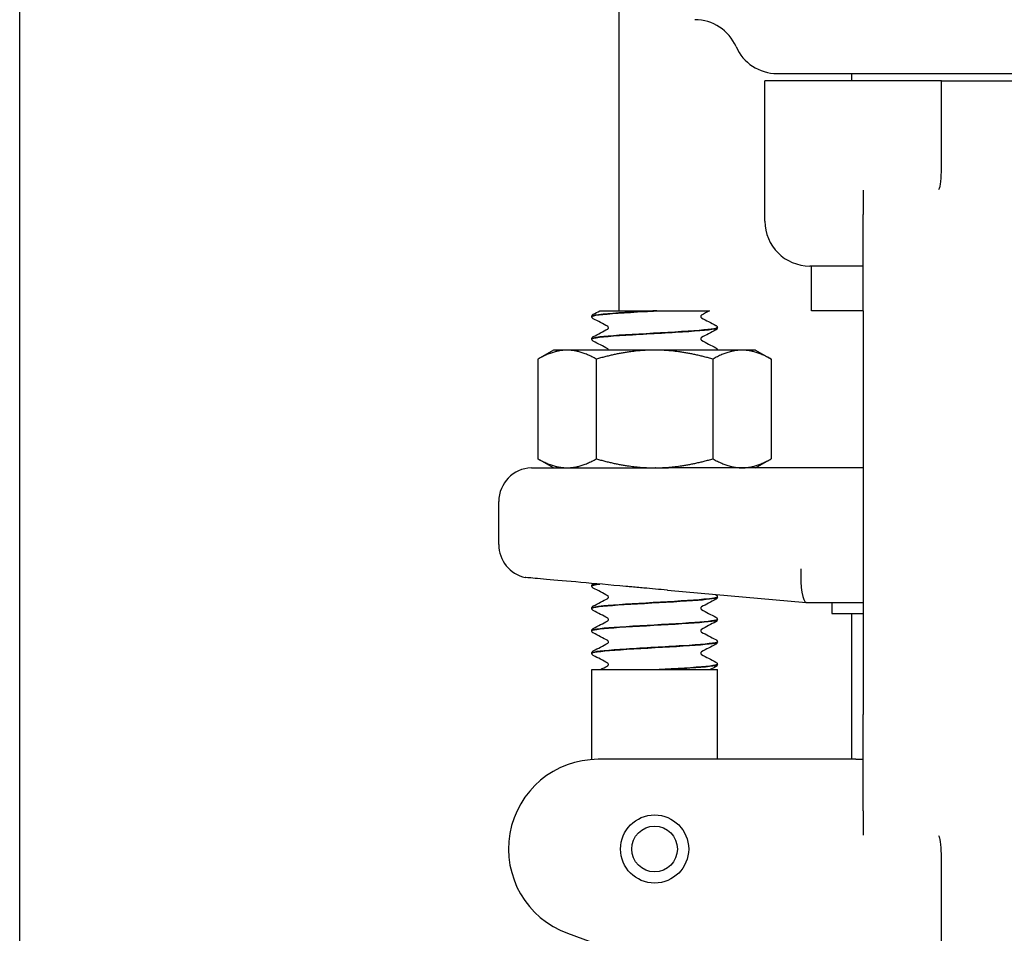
# Model space of a CAD drawing. Header units: inches. Extents: x 24 to 1128, y -74 to 748.
# Tile 432 of 557: x 969.79 to 972.53, y 277.76 to 280.3. Entities that reach past the tile are written whole.
import ezdxf

# ---------------------------------------------------------------- set-up
doc = ezdxf.new("R2010")
doc.units = ezdxf.units.IN
doc.header["$LTSCALE"] = 32
doc.header["$MEASUREMENT"] = 0
doc.layers.add('Visible (ANSI)', color=7, linetype='Continuous', lineweight=30)

msp = doc.modelspace()

# ---------------------------------------------------------------- linework, layer by layer
at = {"layer": 'Visible (ANSI)'}
for p, q in [((969.78854, 247.43016), (969.78854, 283.18016)), ((971.45854, 280.37507), (971.45854, 279.49266)), ((971.90022, 280.15416), (973.06691, 280.15416)), ((972.10854, 280.13416), (972.10854, 280.15416)), ((971.86604, 279.74266), (971.86604, 280.13416)), ((972.35239, 280.13416), (971.86604, 280.13416)), ((972.35854, 280.13416), (972.35239, 280.13416)), ((972.35854, 280.00021), (972.35854, 280.13416)), ((972.35854, 280.13416), (972.60854, 280.13416)), ((972.35854, 279.90771), (972.35854, 280.00021)), ((972.13979, 279.82934), (972.13979, 279.76126)), ((972.13979, 279.49266), (972.13979, 279.76126)), ((972.13979, 279.61766), (971.99104, 279.61766)), ((971.99604, 279.49266), (971.99604, 279.61766)), ((971.40554, 279.49266), (971.47263, 279.49266)), ((971.47263, 279.49266), (971.55356, 279.49266)), ((971.56447, 279.49266), (971.55356, 279.49266)), ((971.56447, 279.49266), (971.64526, 279.49266)), ((971.64526, 279.49266), (971.71164, 279.49266)), ((972.13979, 279.49266), (971.99604, 279.49266)), ((972.13979, 279.49266), (972.13979, 278.36766)), ((971.38354, 279.47669), (971.38354, 279.47731)), ((971.73354, 279.4454), (971.73354, 279.44603)), ((971.38354, 279.41412), (971.38354, 279.41474)), ((971.27704, 279.38316), (971.23349, 279.35802)), ((971.31475, 279.38316), (971.27704, 279.38316)), ((971.55854, 279.38316), (971.31475, 279.38316)), ((971.80232, 279.38316), (971.55854, 279.38316)), ((971.73354, 279.38316), (971.73354, 279.38346)), ((971.84004, 279.38316), (971.80232, 279.38316)), ((971.84004, 279.38316), (971.88359, 279.35802)), ((971.23349, 279.35802), (971.23349, 279.08031)), ((971.39601, 279.35802), (971.39601, 279.08031)), ((971.72106, 279.35802), (971.72106, 279.08031)), ((971.88359, 279.35802), (971.88359, 279.08031)), ((971.27704, 279.05516), (971.23349, 279.08031)), ((971.84004, 279.05516), (971.88359, 279.08031)), ((971.27704, 279.05516), (971.31475, 279.05516)), ((971.31475, 279.05516), (971.55854, 279.05516)), ((971.40605, 279.05499), (971.40637, 279.05516)), ((971.55854, 279.05516), (971.59691, 279.05516)), ((971.56127, 279.05516), (971.55993, 279.05509)), ((971.57144, 279.05512), (971.57216, 279.05516)), ((972.13979, 279.05516), (971.59691, 279.05516)), ((971.12429, 278.84107), (971.12429, 278.96141)), ((971.38354, 278.72594), (971.38354, 278.72656)), ((971.38775, 278.73259), (971.38787, 278.73265)), ((971.59496, 278.71399), (971.98137, 278.68018)), ((971.73354, 278.69465), (971.73354, 278.69528)), ((971.98154, 278.68016), (971.98137, 278.68018)), ((971.98154, 278.68016), (972.13979, 278.68016)), ((972.05229, 278.68016), (972.05229, 278.64891)), ((971.38354, 278.66337), (971.38354, 278.66399)), ((972.05229, 278.64891), (972.13979, 278.64891)), ((972.10854, 278.24266), (972.10854, 278.64891)), ((971.73354, 278.63209), (971.73354, 278.63271)), ((971.38354, 278.60081), (971.38354, 278.60143)), ((971.73354, 278.56953), (971.73354, 278.57015)), ((971.38354, 278.53825), (971.38354, 278.53887)), ((971.73354, 278.50697), (971.73354, 278.50759)), ((971.38354, 278.49266), (971.73354, 278.49266)), ((971.38354, 278.24203), (971.38354, 278.49266)), ((971.58198, 278.49266), (971.57112, 278.49266)), ((971.73354, 278.24266), (971.73354, 278.49266)), ((972.13979, 278.09907), (972.13979, 278.36766)), ((971.93462, 278.24266), (971.40136, 278.24266)), ((972.11944, 278.24266), (971.93462, 278.24266)), ((972.11944, 278.24266), (972.13979, 278.24266)), ((972.13979, 278.09907), (972.13979, 278.03098)), ((972.35854, 277.86012), (972.35854, 277.95261)), ((972.35854, 277.4329), (972.35854, 277.86012)), ((971.31585, 277.75774), (971.73162, 277.60641))]:
    msp.add_line(p, q, dxfattribs=at)
for radius in [0.095, 0.06375]:
    msp.add_circle((971.55854, 277.99266), radius, dxfattribs=at)
for centre, radius, start, end in [((971.67104, 280.17916), 0.125, 23.57818, 90), ((971.90017, 280.27916), 0.125, 203.57818, 270), ((971.99104, 279.74266), 0.125, 180, 270), ((971.21804, 278.96141), 0.09375, 91.88915, 180), ((971.21804, 278.84107), 0.09375, 180, 257.63495), ((971.40136, 277.99266), 0.25, 90, 250)]:
    msp.add_arc(centre, radius, start, end, dxfattribs=at)
msp.add_ellipse((971.98564, 278.77391), major_axis=(0.00409, 0.09375), ratio=0.2058405, start_param=1.5797833, end_param=3.1326057, dxfattribs=at)
for points, knots in [([(972.35274, 279.83468), (972.35297, 279.83513), (972.35316, 279.83558), (972.35489, 279.84001), (972.3563, 279.84828), (972.35818, 279.87539), (972.35854, 279.89075), (972.35854, 279.90771)], [0.01028684, 0.01028684, 0.01028684, 0.01028684, 0.01590204, 0.01590204, 0.08584187, 0.08584187, 0.15193376, 0.15193376, 0.15193376, 0.15193376]), ([(972.35073, 279.83103), (972.35075, 279.83107), (972.35078, 279.83111), (972.35147, 279.83231), (972.35211, 279.83348), (972.35274, 279.83468)], [-0.566346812, -0.566346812, -0.566346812, -0.566346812, -0.565454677, -0.565454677, -0.542430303, -0.542430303, -0.542430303, -0.542430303]), ([(971.55356, 279.49266), (971.49932, 279.48958), (971.44649, 279.48649), (971.41531, 279.4834), (971.3948, 279.48137), (971.38397, 279.47934), (971.38381, 279.47731)], [0.0284489, 0.0284489, 0.0284489, 0.0284489, 0.9586618, 0.9586618, 0.9586618, 1.5707963, 1.5707963, 1.5707963, 1.5707963]), ([(971.38386, 279.47666), (971.38381, 279.47828), (971.3905, 279.47991), (971.40385, 279.48153), (971.42902, 279.48459), (971.47731, 279.48766), (971.53046, 279.49072), (971.54169, 279.49137), (971.5531, 279.49202), (971.56447, 279.49266)], [-7.8566906, -7.8566906, -7.8566906, -7.8566906, -7.3674505, -7.3674505, -7.3674505, -6.4443529, -6.4443529, -6.4443529, -6.2492664, -6.2492664, -6.2492664, -6.2492664]), ([(971.38354, 279.47733), (971.3836, 279.47861), (971.38408, 279.47981), (971.38518, 279.48147), (971.38577, 279.48201), (971.38681, 279.48282), (971.38729, 279.4831), (971.38775, 279.48334)], [0, 0, 0, 0, 0.017960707, 0.017960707, 0.035135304, 0.035135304, 0.051182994, 0.051182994, 0.051182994, 0.051182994]), ([(971.38775, 279.47065), (971.38703, 279.47103), (971.38627, 279.47148), (971.38503, 279.47277), (971.38459, 279.47333), (971.38386, 279.47479), (971.38358, 279.47571), (971.38354, 279.47666)], [0, 0, 0, 0, 0.024898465, 0.024898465, 0.037820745, 0.037820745, 0.051208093, 0.051208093, 0.051208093, 0.051208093]), ([(971.689, 279.48077), (971.68894, 279.48073), (971.68876, 279.48062), (971.68825, 279.48008), (971.68794, 279.4797), (971.68741, 279.47856), (971.6872, 279.47778), (971.6872, 279.477)], [0.008751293, 0.008751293, 0.008751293, 0.008751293, 0.024017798, 0.024017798, 0.03673453, 0.03673453, 0.049915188, 0.049915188, 0.049915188, 0.049915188]), ([(971.6872, 279.477), (971.6872, 279.47579), (971.6877, 279.47467), (971.6885, 279.47359), (971.68878, 279.47338), (971.68899, 279.47323), (971.68902, 279.47321), (971.68902, 279.47321)], [0, 0, 0, 0, 0.02017106, 0.02017106, 0.036592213, 0.036592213, 0.045399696, 0.045399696, 0.045399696, 0.045399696]), ([(971.38375, 279.4141), (971.38363, 279.41497), (971.38548, 279.41584), (971.38943, 279.41671), (971.40373, 279.41988), (971.44524, 279.42304), (971.49735, 279.42621), (971.54829, 279.4293), (971.60807, 279.43239), (971.6537, 279.43549), (971.69912, 279.43857), (971.72946, 279.44165), (971.73313, 279.44473), (971.7334, 279.44495), (971.73353, 279.44518), (971.73352, 279.4454)], [-14.139876, -14.139876, -14.139876, -14.139876, -13.877024, -13.877024, -13.877024, -12.9235543, -12.9235543, -12.9235543, -11.9914333, -11.9914333, -11.9914333, -11.0635915, -11.0635915, -11.0635915, -10.9955743, -10.9955743, -10.9955743, -10.9955743]), ([(971.73353, 279.44605), (971.73357, 279.44308), (971.70896, 279.4401), (971.66823, 279.43713), (971.62602, 279.43405), (971.56751, 279.43097), (971.51504, 279.42788), (971.46258, 279.4248), (971.41741, 279.42172), (971.39676, 279.41864), (971.38806, 279.41734), (971.3838, 279.41604), (971.38385, 279.41474)], [4.70968, 4.70968, 4.70968, 4.70968, 5.6057508, 5.6057508, 5.6057508, 6.5343927, 6.5343927, 6.5343927, 7.4627822, 7.4627822, 7.4627822, 7.8539816, 7.8539816, 7.8539816, 7.8539816]), ([(971.42987, 279.44571), (971.42987, 279.44692), (971.42937, 279.44804), (971.42858, 279.44912), (971.42829, 279.44933), (971.42809, 279.44948), (971.42805, 279.4495), (971.42805, 279.4495)], [0, 0, 0, 0, 0.02017106, 0.02017106, 0.036592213, 0.036592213, 0.045399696, 0.045399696, 0.045399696, 0.045399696]), ([(971.42808, 279.44194), (971.42814, 279.44198), (971.42831, 279.44209), (971.42882, 279.44263), (971.42913, 279.44301), (971.42967, 279.44415), (971.42987, 279.44493), (971.42987, 279.44571)], [0.008751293, 0.008751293, 0.008751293, 0.008751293, 0.024017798, 0.024017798, 0.03673453, 0.03673453, 0.049915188, 0.049915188, 0.049915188, 0.049915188]), ([(971.72933, 279.45206), (971.73004, 279.45168), (971.7308, 279.45123), (971.73205, 279.44994), (971.73249, 279.44938), (971.73322, 279.44792), (971.73349, 279.447), (971.73354, 279.44605)], [0, 0, 0, 0, 0.024898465, 0.024898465, 0.037820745, 0.037820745, 0.051208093, 0.051208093, 0.051208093, 0.051208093]), ([(971.73354, 279.44538), (971.73348, 279.4441), (971.733, 279.4429), (971.7319, 279.44124), (971.7313, 279.4407), (971.73026, 279.43989), (971.72979, 279.43961), (971.72933, 279.43937)], [0, 0, 0, 0, 0.017960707, 0.017960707, 0.035135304, 0.035135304, 0.051182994, 0.051182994, 0.051182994, 0.051182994]), ([(971.38354, 279.41477), (971.3836, 279.41605), (971.38408, 279.41725), (971.38518, 279.41891), (971.38577, 279.41945), (971.38681, 279.42025), (971.38729, 279.42054), (971.38775, 279.42078)], [0, 0, 0, 0, 0.017960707, 0.017960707, 0.035135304, 0.035135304, 0.051182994, 0.051182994, 0.051182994, 0.051182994]), ([(971.38775, 279.40809), (971.38703, 279.40846), (971.38627, 279.40892), (971.38503, 279.4102), (971.38459, 279.41077), (971.38386, 279.41222), (971.38358, 279.41314), (971.38354, 279.4141)], [0, 0, 0, 0, 0.024898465, 0.024898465, 0.037820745, 0.037820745, 0.051208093, 0.051208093, 0.051208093, 0.051208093]), ([(971.689, 279.41821), (971.68894, 279.41817), (971.68876, 279.41806), (971.68825, 279.41752), (971.68794, 279.41714), (971.68741, 279.416), (971.6872, 279.41522), (971.6872, 279.41443)], [0.008751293, 0.008751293, 0.008751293, 0.008751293, 0.024017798, 0.024017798, 0.03673453, 0.03673453, 0.049915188, 0.049915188, 0.049915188, 0.049915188]), ([(971.6872, 279.41443), (971.6872, 279.41323), (971.6877, 279.41211), (971.6885, 279.41103), (971.68878, 279.41082), (971.68899, 279.41066), (971.68902, 279.41065), (971.68902, 279.41065)], [0, 0, 0, 0, 0.02017106, 0.02017106, 0.036592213, 0.036592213, 0.045399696, 0.045399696, 0.045399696, 0.045399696]), ([(971.42987, 279.38316), (971.42987, 279.38437), (971.42937, 279.38548), (971.42858, 279.38656), (971.42829, 279.38677), (971.42809, 279.38692), (971.42805, 279.38694), (971.42805, 279.38694)], [0.000064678, 0.000064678, 0.000064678, 0.000064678, 0.02017106, 0.02017106, 0.036592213, 0.036592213, 0.045399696, 0.045399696, 0.045399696, 0.045399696]), ([(971.72933, 279.3895), (971.73004, 279.38912), (971.7308, 279.38867), (971.73205, 279.38738), (971.73249, 279.38682), (971.73322, 279.38536), (971.73349, 279.38444), (971.73354, 279.38349)], [0, 0, 0, 0, 0.024898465, 0.024898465, 0.037820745, 0.037820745, 0.051208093, 0.051208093, 0.051208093, 0.051208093]), ([(971.21495, 279.05511), (971.21495, 279.05511), (971.2161, 279.05511), (971.22379, 279.05511), (971.2353, 279.0551), (971.27289, 279.05508), (971.30088, 279.05506), (971.35862, 279.05503), (971.38493, 279.05501), (971.43678, 279.05497), (971.46154, 279.05496), (971.48699, 279.05494)], [1.2366721, 1.2366721, 1.2366721, 1.2366721, 1.3621369, 1.3621369, 1.6526244, 1.6526244, 1.9961754, 1.9961754, 2.2345824, 2.2345824, 2.4334495, 2.4334495, 2.4334495, 2.4334495]), ([(971.48699, 279.05494), (971.48979, 279.05494), (971.49258, 279.05494), (971.50505, 279.05494), (971.51474, 279.05496), (971.53953, 279.05501), (971.55464, 279.05507), (971.57818, 279.05514), (971.58656, 279.05516), (971.5956, 279.05516), (971.59626, 279.05516), (971.59691, 279.05516)], [0.04807073, 0.04807073, 0.04807073, 0.04807073, 0.06985523, 0.06985523, 0.14510353, 0.14510353, 0.26153365, 0.26153365, 0.32575457, 0.32575457, 0.3307654, 0.3307654, 0.3307654, 0.3307654]), ([(971.4783, 278.72465), (971.43369, 278.7286), (971.39123, 278.73236), (971.31555, 278.73906), (971.28302, 278.74195), (971.23225, 278.74645), (971.21447, 278.74803), (971.20039, 278.74928), (971.19796, 278.74949), (971.19796, 278.74949)], [0, 0, 0, 0, 0.3480138, 0.3480138, 0.6950932, 0.6950932, 1.0409541, 1.0409541, 1.2230225, 1.2230225, 1.2230225, 1.2230225]), ([(971.38354, 278.72658), (971.3836, 278.72786), (971.38408, 278.72906), (971.38518, 278.73072), (971.38577, 278.73126), (971.38681, 278.73207), (971.38729, 278.73235), (971.38775, 278.73259)], [0, 0, 0, 0, 0.017960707, 0.017960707, 0.035135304, 0.035135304, 0.051182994, 0.051182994, 0.051182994, 0.051182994]), ([(971.38775, 278.7199), (971.38703, 278.72028), (971.38627, 278.72073), (971.38503, 278.72202), (971.38459, 278.72258), (971.38386, 278.72404), (971.38358, 278.72496), (971.38354, 278.72591)], [0, 0, 0, 0, 0.024898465, 0.024898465, 0.037820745, 0.037820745, 0.051208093, 0.051208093, 0.051208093, 0.051208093]), ([(971.59496, 278.71399), (971.5944, 278.71403), (971.59384, 278.71408), (971.57166, 278.71603), (971.5501, 278.71807), (971.51577, 278.72126), (971.50296, 278.72244), (971.48623, 278.72395), (971.48226, 278.7243), (971.4783, 278.72465)], [-0.00429657, -0.00429657, -0.00429657, -0.00429657, 0, 0, 0.16568567, 0.16568567, 0.26480212, 0.26480212, 0.29565933, 0.29565933, 0.29565933, 0.29565933]), ([(971.73333, 278.6953), (971.73321, 278.69307), (971.72013, 278.69085), (971.69585, 278.68862), (971.66242, 278.68555), (971.60853, 278.68248), (971.5546, 278.67941), (971.50073, 278.67634), (971.44808, 278.67328), (971.41657, 278.67021), (971.39527, 278.66814), (971.38397, 278.66607), (971.38379, 278.66399)], [80.1079037, 80.1079037, 80.1079037, 80.1079037, 80.7792692, 80.7792692, 80.7792692, 81.7038978, 81.7038978, 81.7038978, 82.6277161, 82.6277161, 82.6277161, 83.2522053, 83.2522053, 83.2522053, 83.2522053]), ([(971.42987, 278.69496), (971.42987, 278.69617), (971.42937, 278.69729), (971.42858, 278.69837), (971.42829, 278.69858), (971.42809, 278.69873), (971.42805, 278.69875), (971.42805, 278.69875)], [0, 0, 0, 0, 0.02017106, 0.02017106, 0.036592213, 0.036592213, 0.045399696, 0.045399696, 0.045399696, 0.045399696]), ([(971.72933, 278.70131), (971.73004, 278.70093), (971.7308, 278.70048), (971.73205, 278.69919), (971.73249, 278.69863), (971.73322, 278.69717), (971.73349, 278.69625), (971.73354, 278.6953)], [0, 0, 0, 0, 0.024898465, 0.024898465, 0.037820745, 0.037820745, 0.051208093, 0.051208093, 0.051208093, 0.051208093]), ([(971.38354, 278.66402), (971.3836, 278.6653), (971.38408, 278.6665), (971.38518, 278.66816), (971.38577, 278.6687), (971.38681, 278.6695), (971.38729, 278.66979), (971.38775, 278.67003)], [0, 0, 0, 0, 0.017960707, 0.017960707, 0.035135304, 0.035135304, 0.051182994, 0.051182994, 0.051182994, 0.051182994]), ([(971.38387, 278.66335), (971.38382, 278.66497), (971.3905, 278.66659), (971.40383, 278.66822), (971.42906, 278.67129), (971.47754, 278.67436), (971.53085, 278.67743), (971.58415, 278.6805), (971.64103, 278.68357), (971.67991, 278.68665), (971.71372, 278.68931), (971.73323, 278.69198), (971.73347, 278.69465)], [-89.5380996, -89.5380996, -89.5380996, -89.5380996, -89.0490707, -89.0490707, -89.0490707, -88.1235008, -88.1235008, -88.1235008, -87.1981489, -87.1981489, -87.1981489, -86.393798, -86.393798, -86.393798, -86.393798]), ([(971.42808, 278.69119), (971.42814, 278.69123), (971.42831, 278.69134), (971.42882, 278.69188), (971.42913, 278.69226), (971.42967, 278.6934), (971.42987, 278.69418), (971.42987, 278.69496)], [0.008751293, 0.008751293, 0.008751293, 0.008751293, 0.024017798, 0.024017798, 0.03673453, 0.03673453, 0.049915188, 0.049915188, 0.049915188, 0.049915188]), ([(971.73354, 278.69463), (971.73348, 278.69335), (971.733, 278.69215), (971.7319, 278.69049), (971.7313, 278.68995), (971.73026, 278.68914), (971.72979, 278.68886), (971.72933, 278.68862)], [0, 0, 0, 0, 0.017960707, 0.017960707, 0.035135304, 0.035135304, 0.051182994, 0.051182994, 0.051182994, 0.051182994]), ([(971.38775, 278.65734), (971.38703, 278.65771), (971.38627, 278.65817), (971.38503, 278.65945), (971.38459, 278.66002), (971.38386, 278.66147), (971.38358, 278.66239), (971.38354, 278.66335)], [0, 0, 0, 0, 0.024898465, 0.024898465, 0.037820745, 0.037820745, 0.051208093, 0.051208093, 0.051208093, 0.051208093]), ([(971.689, 278.66746), (971.68894, 278.66742), (971.68876, 278.66731), (971.68825, 278.66677), (971.68794, 278.66639), (971.68741, 278.66525), (971.6872, 278.66447), (971.6872, 278.66368)], [0.008751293, 0.008751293, 0.008751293, 0.008751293, 0.024017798, 0.024017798, 0.03673453, 0.03673453, 0.049915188, 0.049915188, 0.049915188, 0.049915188]), ([(971.6872, 278.66368), (971.6872, 278.66248), (971.6877, 278.66136), (971.6885, 278.66028), (971.68878, 278.66007), (971.68899, 278.65991), (971.68902, 278.6599), (971.68902, 278.6599)], [0, 0, 0, 0, 0.02017106, 0.02017106, 0.036592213, 0.036592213, 0.045399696, 0.045399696, 0.045399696, 0.045399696]), ([(971.38378, 278.60078), (971.38365, 278.60174), (971.38587, 278.60269), (971.39056, 278.60364), (971.40572, 278.60672), (971.44635, 278.60979), (971.49698, 278.61287), (971.5476, 278.61595), (971.60701, 278.61903), (971.65261, 278.6221), (971.69819, 278.62518), (971.72889, 278.62825), (971.73303, 278.63133), (971.73337, 278.63158), (971.73353, 278.63184), (971.73351, 278.63209)], [-95.8212849, -95.8212849, -95.8212849, -95.8212849, -95.5343789, -95.5343789, -95.5343789, -94.6072107, -94.6072107, -94.6072107, -93.6802788, -93.6802788, -93.6802788, -92.7535806, -92.7535806, -92.7535806, -92.6769833, -92.6769833, -92.6769833, -92.6769833]), ([(971.73352, 278.63274), (971.7335, 278.62982), (971.70992, 278.6269), (971.67051, 278.62398), (971.62874, 278.62089), (971.5702, 278.6178), (971.51737, 278.61471), (971.46467, 278.61162), (971.41892, 278.60854), (971.39761, 278.60545), (971.38836, 278.60411), (971.38381, 278.60277), (971.38386, 278.60143)], [86.391089, 86.391089, 86.391089, 86.391089, 87.270336, 87.270336, 87.270336, 88.2020629, 88.2020629, 88.2020629, 89.131595, 89.131595, 89.131595, 89.5353906, 89.5353906, 89.5353906, 89.5353906]), ([(971.42987, 278.6324), (971.42987, 278.63361), (971.42937, 278.63473), (971.42858, 278.63581), (971.42829, 278.63602), (971.42809, 278.63617), (971.42805, 278.63619), (971.42805, 278.63619)], [0, 0, 0, 0, 0.02017106, 0.02017106, 0.036592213, 0.036592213, 0.045399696, 0.045399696, 0.045399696, 0.045399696]), ([(971.42808, 278.62863), (971.42814, 278.62866), (971.42831, 278.62878), (971.42882, 278.62931), (971.42913, 278.6297), (971.42967, 278.63084), (971.42987, 278.63161), (971.42987, 278.6324)], [0.008751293, 0.008751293, 0.008751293, 0.008751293, 0.024017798, 0.024017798, 0.03673453, 0.03673453, 0.049915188, 0.049915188, 0.049915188, 0.049915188]), ([(971.72933, 278.63875), (971.73004, 278.63837), (971.7308, 278.63792), (971.73205, 278.63663), (971.73249, 278.63607), (971.73322, 278.63461), (971.73349, 278.63369), (971.73354, 278.63274)], [0, 0, 0, 0, 0.024898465, 0.024898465, 0.037820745, 0.037820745, 0.051208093, 0.051208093, 0.051208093, 0.051208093]), ([(971.73354, 278.63206), (971.73348, 278.63079), (971.733, 278.62959), (971.7319, 278.62793), (971.7313, 278.62738), (971.73026, 278.62658), (971.72979, 278.6263), (971.72933, 278.62606)], [0, 0, 0, 0, 0.017960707, 0.017960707, 0.035135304, 0.035135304, 0.051182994, 0.051182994, 0.051182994, 0.051182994]), ([(971.38354, 278.60146), (971.3836, 278.60273), (971.38408, 278.60393), (971.38518, 278.60559), (971.38577, 278.60614), (971.38681, 278.60694), (971.38729, 278.60722), (971.38775, 278.60746)], [0, 0, 0, 0, 0.017960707, 0.017960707, 0.035135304, 0.035135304, 0.051182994, 0.051182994, 0.051182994, 0.051182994]), ([(971.38775, 278.59478), (971.38703, 278.59515), (971.38627, 278.5956), (971.38503, 278.59689), (971.38459, 278.59745), (971.38386, 278.59891), (971.38358, 278.59983), (971.38354, 278.60078)], [0, 0, 0, 0, 0.024898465, 0.024898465, 0.037820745, 0.037820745, 0.051208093, 0.051208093, 0.051208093, 0.051208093]), ([(971.689, 278.60489), (971.68894, 278.60486), (971.68876, 278.60475), (971.68825, 278.60421), (971.68794, 278.60383), (971.68741, 278.60269), (971.6872, 278.60191), (971.6872, 278.60112)], [0.008751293, 0.008751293, 0.008751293, 0.008751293, 0.024017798, 0.024017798, 0.03673453, 0.03673453, 0.049915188, 0.049915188, 0.049915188, 0.049915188]), ([(971.6872, 278.60112), (971.6872, 278.59991), (971.6877, 278.59879), (971.6885, 278.59772), (971.68878, 278.5975), (971.68899, 278.59735), (971.68902, 278.59733), (971.68902, 278.59733)], [0, 0, 0, 0, 0.02017106, 0.02017106, 0.036592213, 0.036592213, 0.045399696, 0.045399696, 0.045399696, 0.045399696]), ([(971.38357, 278.53822), (971.38354, 278.53846), (971.38367, 278.53871), (971.38397, 278.53895), (971.38778, 278.54203), (971.4183, 278.54511), (971.46388, 278.5482), (971.50944, 278.55128), (971.56896, 278.55436), (971.61971, 278.55744), (971.67045, 278.56053), (971.71122, 278.56361), (971.72646, 278.56669), (971.73115, 278.56764), (971.73339, 278.56858), (971.7333, 278.56953)], [-102.1044703, -102.1044703, -102.1044703, -102.1044703, -102.0313957, -102.0313957, -102.0313957, -101.1024988, -101.1024988, -101.1024988, -100.173857, -100.173857, -100.173857, -99.2454675, -99.2454675, -99.2454675, -98.9601686, -98.9601686, -98.9601686, -98.9601686]), ([(971.73344, 278.57018), (971.73351, 278.56966), (971.73287, 278.56914), (971.73146, 278.56861), (971.72292, 278.56545), (971.68647, 278.56229), (971.63671, 278.55912), (971.58807, 278.55603), (971.52794, 278.55293), (971.47943, 278.54984), (971.43115, 278.54676), (971.39554, 278.54368), (971.38618, 278.5406), (971.38442, 278.54002), (971.3836, 278.53945), (971.38366, 278.53887)], [92.6742743, 92.6742743, 92.6742743, 92.6742743, 92.8312256, 92.8312256, 92.8312256, 93.7846953, 93.7846953, 93.7846953, 94.7168163, 94.7168163, 94.7168163, 95.6446581, 95.6446581, 95.6446581, 95.8185759, 95.8185759, 95.8185759, 95.8185759]), ([(971.42987, 278.56984), (971.42987, 278.57105), (971.42937, 278.57217), (971.42858, 278.57324), (971.42829, 278.57346), (971.42809, 278.57361), (971.42805, 278.57363), (971.42805, 278.57363)], [0, 0, 0, 0, 0.02017106, 0.02017106, 0.036592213, 0.036592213, 0.045399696, 0.045399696, 0.045399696, 0.045399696]), ([(971.42808, 278.56607), (971.42814, 278.5661), (971.42831, 278.56622), (971.42882, 278.56675), (971.42913, 278.56714), (971.42967, 278.56827), (971.42987, 278.56905), (971.42987, 278.56984)], [0.008751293, 0.008751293, 0.008751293, 0.008751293, 0.024017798, 0.024017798, 0.03673453, 0.03673453, 0.049915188, 0.049915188, 0.049915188, 0.049915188]), ([(971.72933, 278.57618), (971.73004, 278.57581), (971.7308, 278.57536), (971.73205, 278.57407), (971.73249, 278.57351), (971.73322, 278.57205), (971.73349, 278.57113), (971.73354, 278.57018)], [0, 0, 0, 0, 0.024898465, 0.024898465, 0.037820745, 0.037820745, 0.051208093, 0.051208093, 0.051208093, 0.051208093]), ([(971.73354, 278.5695), (971.73348, 278.56823), (971.733, 278.56703), (971.7319, 278.56537), (971.7313, 278.56482), (971.73026, 278.56402), (971.72979, 278.56374), (971.72933, 278.5635)], [0, 0, 0, 0, 0.017960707, 0.017960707, 0.035135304, 0.035135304, 0.051182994, 0.051182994, 0.051182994, 0.051182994]), ([(971.38354, 278.5389), (971.3836, 278.54017), (971.38408, 278.54137), (971.38518, 278.54303), (971.38577, 278.54358), (971.38681, 278.54438), (971.38729, 278.54466), (971.38775, 278.5449)], [0, 0, 0, 0, 0.017960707, 0.017960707, 0.035135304, 0.035135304, 0.051182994, 0.051182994, 0.051182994, 0.051182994]), ([(971.38775, 278.53221), (971.38703, 278.53259), (971.38627, 278.53304), (971.38503, 278.53433), (971.38459, 278.53489), (971.38386, 278.53635), (971.38358, 278.53727), (971.38354, 278.53822)], [0, 0, 0, 0, 0.024898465, 0.024898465, 0.037820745, 0.037820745, 0.051208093, 0.051208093, 0.051208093, 0.051208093]), ([(971.689, 278.54233), (971.68894, 278.5423), (971.68876, 278.54218), (971.68825, 278.54165), (971.68794, 278.54126), (971.68741, 278.54013), (971.6872, 278.53935), (971.6872, 278.53856)], [0.008751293, 0.008751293, 0.008751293, 0.008751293, 0.024017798, 0.024017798, 0.03673453, 0.03673453, 0.049915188, 0.049915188, 0.049915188, 0.049915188]), ([(971.6872, 278.53856), (971.6872, 278.53735), (971.6877, 278.53623), (971.6885, 278.53515), (971.68878, 278.53494), (971.68899, 278.53479), (971.68902, 278.53477), (971.68902, 278.53477)], [0, 0, 0, 0, 0.02017106, 0.02017106, 0.036592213, 0.036592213, 0.045399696, 0.045399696, 0.045399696, 0.045399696]), ([(971.42987, 278.50728), (971.42987, 278.50848), (971.42937, 278.5096), (971.42858, 278.51068), (971.42829, 278.5109), (971.42809, 278.51105), (971.42805, 278.51106), (971.42805, 278.51106)], [0, 0, 0, 0, 0.02017106, 0.02017106, 0.036592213, 0.036592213, 0.045399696, 0.045399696, 0.045399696, 0.045399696]), ([(971.42808, 278.5035), (971.42814, 278.50354), (971.42831, 278.50365), (971.42882, 278.50419), (971.42913, 278.50457), (971.42967, 278.50571), (971.42987, 278.50649), (971.42987, 278.50728)], [0.008751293, 0.008751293, 0.008751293, 0.008751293, 0.024017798, 0.024017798, 0.03673453, 0.03673453, 0.049915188, 0.049915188, 0.049915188, 0.049915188]), ([(971.73323, 278.50761), (971.73335, 278.50634), (971.72932, 278.50507), (971.72101, 278.5038), (971.70101, 278.50073), (971.65666, 278.49767), (971.60472, 278.49461), (971.59374, 278.49396), (971.58247, 278.49331), (971.57112, 278.49266)], [98.9574596, 98.9574596, 98.9574596, 98.9574596, 99.3407992, 99.3407992, 99.3407992, 100.2638967, 100.2638967, 100.2638967, 100.4589833, 100.4589833, 100.4589833, 100.4589833]), ([(971.58198, 278.49266), (971.63575, 278.49575), (971.68528, 278.49884), (971.71159, 278.50193), (971.72591, 278.50361), (971.73317, 278.50529), (971.73321, 278.50697)], [-106.6798007, -106.6798007, -106.6798007, -106.6798007, -105.7495879, -105.7495879, -105.7495879, -105.2433539, -105.2433539, -105.2433539, -105.2433539]), ([(971.72933, 278.51362), (971.73004, 278.51325), (971.7308, 278.51279), (971.73205, 278.51151), (971.73249, 278.51094), (971.73322, 278.50949), (971.73349, 278.50857), (971.73354, 278.50761)], [0, 0, 0, 0, 0.024898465, 0.024898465, 0.037820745, 0.037820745, 0.051208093, 0.051208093, 0.051208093, 0.051208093]), ([(971.73354, 278.50694), (971.73348, 278.50566), (971.733, 278.50446), (971.7319, 278.5028), (971.7313, 278.50226), (971.73026, 278.50146), (971.72979, 278.50117), (971.72933, 278.50093)], [0, 0, 0, 0, 0.017960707, 0.017960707, 0.035135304, 0.035135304, 0.051182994, 0.051182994, 0.051182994, 0.051182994]), ([(972.35274, 278.02564), (972.35211, 278.02684), (972.35147, 278.02802), (972.35078, 278.02921), (972.35075, 278.02926), (972.35073, 278.0293)], [-0.020840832, -0.020840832, -0.020840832, -0.020840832, 0, 0, 0.000807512, 0.000807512, 0.000807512, 0.000807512]), ([(972.35854, 277.95261), (972.35854, 277.96865), (972.35821, 277.98325), (972.35653, 278.00986), (972.35522, 278.01844), (972.35343, 278.02409), (972.35309, 278.02496), (972.35274, 278.02564)], [0, 0, 0, 0, 0.14044728, 0.14044728, 0.29472543, 0.29472543, 0.32889511, 0.32889511, 0.32889511, 0.32889511])]:
    msp.add_open_spline(points, degree=3, knots=knots, dxfattribs=at)
for points in [[(971.38775, 279.48334), (971.39368, 279.48645), (971.39961, 279.48955), (971.40554, 279.49266)], [(971.71164, 279.49266), (971.70409, 279.4887), (971.69654, 279.48474), (971.689, 279.48077)], [(971.42806, 279.4495), (971.41463, 279.45656), (971.40119, 279.46361), (971.38775, 279.47065)], [(971.68902, 279.47321), (971.70245, 279.46615), (971.71589, 279.4591), (971.72933, 279.45206)], [(971.38775, 279.42078), (971.4012, 279.42782), (971.41464, 279.43487), (971.42808, 279.44194)], [(971.72933, 279.43937), (971.71588, 279.43233), (971.70243, 279.42528), (971.689, 279.41821)], [(971.68902, 279.41065), (971.70245, 279.40359), (971.71589, 279.39654), (971.72933, 279.3895)], [(971.42806, 279.38694), (971.41463, 279.394), (971.40119, 279.40105), (971.38775, 279.40809)], [(971.73341, 279.38349), (971.73343, 279.38338), (971.73341, 279.38327), (971.73337, 279.38316)], [(971.40336, 278.73131), (971.39068, 278.72972), (971.38372, 278.72814), (971.38359, 278.72656)], [(971.38373, 278.72591), (971.38383, 278.72762), (971.39159, 278.72933), (971.40618, 278.73104)], [(971.42806, 278.69875), (971.41463, 278.70581), (971.40119, 278.71286), (971.38775, 278.7199)], [(971.72722, 278.70241), (971.72792, 278.70205), (971.72863, 278.70168), (971.72933, 278.70131)], [(971.38775, 278.67003), (971.4012, 278.67707), (971.41464, 278.68412), (971.42808, 278.69119)], [(971.72933, 278.68862), (971.71588, 278.68158), (971.70243, 278.67453), (971.689, 278.66746)], [(971.42806, 278.63619), (971.41463, 278.64325), (971.40119, 278.6503), (971.38775, 278.65734)], [(971.68902, 278.6599), (971.70245, 278.65284), (971.71589, 278.64579), (971.72933, 278.63875)], [(971.38775, 278.60746), (971.4012, 278.61451), (971.41464, 278.62156), (971.42808, 278.62863)], [(971.72933, 278.62606), (971.71588, 278.61901), (971.70243, 278.61196), (971.689, 278.60489)], [(971.42806, 278.57362), (971.41463, 278.58069), (971.40119, 278.58774), (971.38775, 278.59478)], [(971.68902, 278.59734), (971.70245, 278.59027), (971.71589, 278.58322), (971.72933, 278.57618)], [(971.38775, 278.5449), (971.4012, 278.55195), (971.41464, 278.559), (971.42808, 278.56607)], [(971.72933, 278.5635), (971.71588, 278.55645), (971.70243, 278.5494), (971.689, 278.54233)], [(971.42806, 278.51106), (971.41463, 278.51813), (971.40119, 278.52517), (971.38775, 278.53221)], [(971.68902, 278.53477), (971.70245, 278.52771), (971.71589, 278.52066), (971.72933, 278.51362)], [(971.40744, 278.49266), (971.41432, 278.49627), (971.4212, 278.49989), (971.42808, 278.5035)], [(971.72933, 278.50093), (971.72407, 278.49818), (971.71881, 278.49542), (971.71355, 278.49266)]]:
    msp.add_open_spline(points, degree=3, dxfattribs=at)
for points in [[(971.31475, 279.38316), (971.27704, 279.38316), (971.23349, 279.35802)], [(971.39601, 279.35802), (971.35247, 279.38316), (971.31475, 279.38316)], [(971.55854, 279.38316), (971.48311, 279.38316), (971.39601, 279.35802)], [(971.72106, 279.35802), (971.63397, 279.38316), (971.55854, 279.38316)], [(971.80232, 279.38316), (971.76461, 279.38316), (971.72106, 279.35802)], [(971.88359, 279.35802), (971.84004, 279.38316), (971.80232, 279.38316)], [(971.23349, 279.08031), (971.27704, 279.05516), (971.31475, 279.05516)], [(971.31475, 279.05516), (971.35247, 279.05516), (971.39601, 279.08031)], [(971.39601, 279.08031), (971.48311, 279.05516), (971.55854, 279.05516)], [(971.55854, 279.05516), (971.63397, 279.05516), (971.72106, 279.08031)], [(971.72106, 279.08031), (971.76461, 279.05516), (971.80232, 279.05516)], [(971.80232, 279.05516), (971.84004, 279.05516), (971.88359, 279.08031)]]:
    msp.add_rational_spline(points, [1, 1.0379548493, 1], degree=2, dxfattribs=at)

doc.saveas('drawing.dxf')
